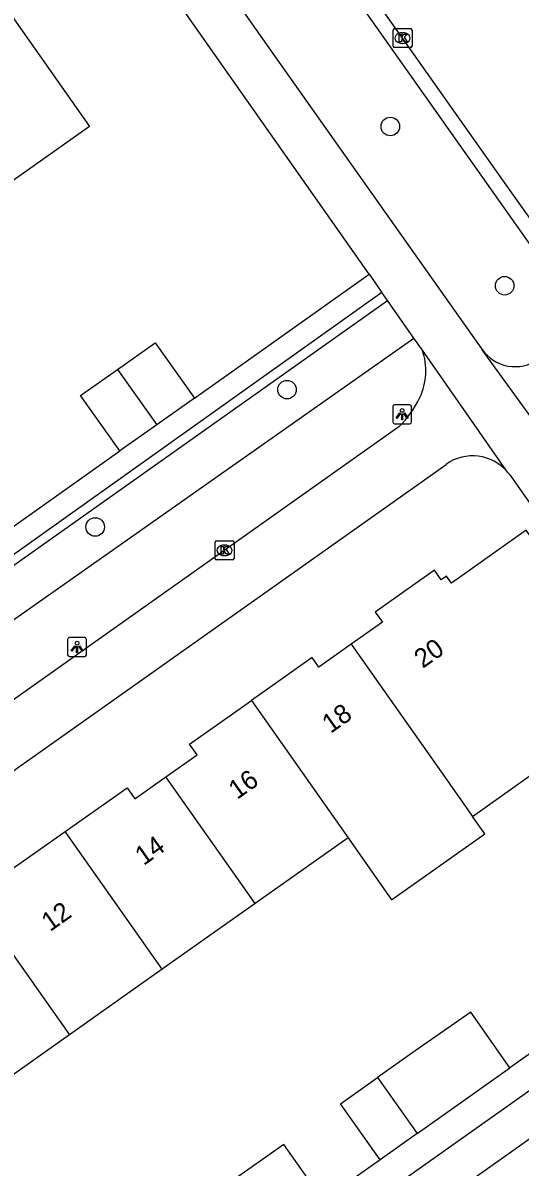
# Model space of a CAD drawing. Extents: x 159353 to 160616, y 385893 to 387321.
# Drawn here: x 160049.4 to 160075.6, y 387035.4 to 387095.7 of the extents above; entities that cross this region are included whole.
import ezdxf

# ---------------------------------------------------------------- set-up
doc = ezdxf.new("R2010")
doc.units = 0
for name, color, linetype in [('IMGEO_Boom', 7, 'Continuous'), ('IMGEO_Groenvoorziening', 7, 'Continuous'), ('IMGEO_Haag', 7, 'Continuous'), ('IMGEO_Kolk', 7, 'Continuous'), ('IMGEO_Lichtpunt', 7, 'Continuous'), ('IMGEO_Pand', 7, 'Continuous'), ('IMGEO_Pand_nummerreeks', 7, 'Continuous'), ('IMGEO_Rijbaan_lokaal_gesloten', 7, 'Continuous'), ('IMGEO_Voetpad_open', 7, 'Continuous')]:
    doc.layers.add(name, color=color, linetype=linetype)

msp = doc.modelspace()

# ---------------------------------------------------------------- linework, layer by layer
at = {"layer": 'IMGEO_Boom'}
for centre in [(160068.765, 387090.272), (160074.802, 387081.872), (160063.312, 387076.391), (160053.185, 387069.147)]:
    msp.add_circle(centre, 0.489, dxfattribs=at)
at = {"layer": 'IMGEO_Groenvoorziening'}
msp.add_lwpolyline([(160034.7, 387007.538), (160091.915, 387048.069)], dxfattribs=at)
at = {"layer": 'IMGEO_Haag'}
for points in [[(160011.366, 387037.895), (160010.071, 387039.645), (160040.002, 387060.848), (160068.622, 387081.099)], [(160011.366, 387037.895), (160070.012, 387079.111)]]:
    msp.add_lwpolyline(points, dxfattribs=at)
at = {"layer": 'IMGEO_Kolk'}
for p, q in [((160068.984, 387095.437), (160069.836, 387095.437)), ((160068.909, 387094.511), (160068.909, 387095.363)), ((160069.397, 387095.217), (160069.422, 387095.217)), ((160069.91, 387095.363), (160069.91, 387094.511)), ((160069.836, 387094.437), (160068.984, 387094.437)), ((160069.42, 387094.657), (160069.395, 387094.657)), ((160059.513, 387067.486), (160059.513, 387068.338)), ((160059.588, 387068.412), (160060.44, 387068.412)), ((160060.514, 387068.338), (160060.514, 387067.486)), ((160060.001, 387068.192), (160060.026, 387068.192)), ((160060.44, 387067.412), (160059.588, 387067.412)), ((160060.024, 387067.632), (160059.999, 387067.632))]:
    msp.add_line(p, q, dxfattribs=at)
for points in [[(160068.984, 387095.437), (160069.836, 387095.437)], [(160068.909, 387094.511), (160068.909, 387095.363)], [(160069.23, 387095.137), (160069.353, 387095.137), (160069.353, 387094.986), (160069.483, 387095.137), (160069.647, 387095.137), (160069.501, 387094.986), (160069.654, 387094.737), (160069.502, 387094.737), (160069.417, 387094.901), (160069.353, 387094.834), (160069.353, 387094.737), (160069.23, 387094.737), (160069.23, 387095.137)], [(160069.91, 387095.363), (160069.91, 387094.511)], [(160069.836, 387094.437), (160068.984, 387094.437)], [(160059.513, 387067.486), (160059.513, 387068.338)], [(160059.588, 387068.412), (160060.44, 387068.412)], [(160060.514, 387068.338), (160060.514, 387067.486)], [(160059.834, 387068.112), (160059.957, 387068.112), (160059.957, 387067.961), (160060.087, 387068.112), (160060.251, 387068.112), (160060.105, 387067.961), (160060.258, 387067.712), (160060.106, 387067.712), (160060.021, 387067.876), (160059.957, 387067.809), (160059.957, 387067.712), (160059.834, 387067.712), (160059.834, 387068.112)], [(160060.44, 387067.412), (160059.588, 387067.412)]]:
    msp.add_lwpolyline(points, dxfattribs=at)
for centre, start, end in [((160068.986, 387095.361), 91.55205, 178.44795), ((160068.986, 387095.361), 91.55205, 178.44795), ((160069.834, 387095.361), 1.55205, 88.44795), ((160069.834, 387095.361), 1.55205, 88.44795), ((160068.986, 387094.513), 181.55205, 268.44795), ((160068.986, 387094.513), 181.55205, 268.44795), ((160069.834, 387094.513), 271.55205, 358.44795), ((160069.834, 387094.513), 271.55205, 358.44795), ((160059.59, 387068.336), 91.55205, 178.44795), ((160059.59, 387068.336), 91.55205, 178.44795), ((160060.438, 387068.336), 1.55205, 88.44795), ((160060.438, 387068.336), 1.55205, 88.44795), ((160059.59, 387067.488), 181.55205, 268.44795), ((160059.59, 387067.488), 181.55205, 268.44795), ((160060.438, 387067.488), 271.55205, 358.44795), ((160060.438, 387067.488), 271.55205, 358.44795)]:
    msp.add_arc(centre, 0.0765, start, end, dxfattribs=at)
for centre, major_axis, ratio, start_param, end_param in [((160069.396, 387094.937), (-0.387, 0.002), 0.722429, 4.712389, 7.853982), ((160069.421, 387094.937), (-0.39, 0.002), 0.717154, 1.570796, 4.712389), ((160060, 387067.912), (-0.387, 0.002), 0.722429, 4.712389, 7.853982), ((160060.025, 387067.912), (-0.39, 0.002), 0.717154, 1.570796, 4.712389)]:
    msp.add_ellipse(centre, major_axis=major_axis, ratio=ratio, start_param=start_param, end_param=end_param, dxfattribs=at)
at = {"layer": 'IMGEO_Lichtpunt'}
for p, q in [((160069.792, 387075.591), (160068.984, 387075.591)), ((160069.792, 387075.591), (160068.984, 387075.591)), ((160068.89, 387075.496), (160068.89, 387074.689)), ((160068.89, 387075.496), (160068.89, 387074.689)), ((160069.886, 387074.689), (160069.886, 387075.496)), ((160069.886, 387074.689), (160069.886, 387075.496)), ((160068.984, 387074.595), (160069.792, 387074.595)), ((160068.984, 387074.595), (160069.792, 387074.595)), ((160051.731, 387063.216), (160051.731, 387062.409)), ((160051.731, 387063.216), (160051.731, 387062.409)), ((160052.633, 387063.311), (160051.825, 387063.311)), ((160052.633, 387063.311), (160051.825, 387063.311)), ((160052.727, 387062.409), (160052.727, 387063.216)), ((160052.727, 387062.409), (160052.727, 387063.216)), ((160051.825, 387062.315), (160052.633, 387062.315)), ((160051.825, 387062.315), (160052.633, 387062.315))]:
    msp.add_line(p, q, dxfattribs=at)
for points in [[(160069.264, 387075.16), (160069.303, 387075.132), (160069.115, 387074.87), (160069.077, 387074.897), (160069.264, 387075.16)], [(160069.366, 387075.112), (160069.413, 387075.112), (160069.413, 387074.79), (160069.366, 387074.79), (160069.366, 387075.112)], [(160069.476, 387075.132), (160069.514, 387075.159), (160069.701, 387074.897), (160069.662, 387074.869), (160069.476, 387075.132)], [(160052.105, 387062.88), (160052.144, 387062.852), (160051.956, 387062.59), (160051.918, 387062.617), (160052.105, 387062.88)], [(160052.317, 387062.852), (160052.355, 387062.879), (160052.542, 387062.617), (160052.503, 387062.589), (160052.317, 387062.852)], [(160052.207, 387062.832), (160052.254, 387062.832), (160052.254, 387062.51), (160052.207, 387062.51), (160052.207, 387062.832)]]:
    msp.add_lwpolyline(points, dxfattribs=at)
for centre in [(160069.389, 387075.294), (160052.23, 387063.014)]:
    msp.add_circle(centre, 0.0994, dxfattribs=at)
for centre, start, end in [((160068.984, 387075.496), 90, 180), ((160068.984, 387075.496), 90, 180), ((160069.792, 387075.496), 0, 90), ((160069.792, 387075.496), 0, 90), ((160068.984, 387074.689), 180, 270), ((160068.984, 387074.689), 180, 270), ((160069.792, 387074.689), 270, 0), ((160069.792, 387074.689), 270, 360), ((160051.825, 387063.216), 90, 180), ((160051.825, 387063.216), 90, 180), ((160052.633, 387063.216), 0, 90), ((160052.633, 387063.216), 0, 90), ((160051.825, 387062.409), 180, 270), ((160051.825, 387062.409), 180, 270), ((160052.633, 387062.409), 270, 0), ((160052.633, 387062.409), 270, 360)]:
    msp.add_arc(centre, 0.0946, start, end, dxfattribs=at)
at = {"layer": 'IMGEO_Pand'}
for points in [[(160042.994, 387093.503), (160044.668, 387094.684), (160044.284, 387095.229), (160047.436, 387097.451), (160047.825, 387096.9), (160048.09, 387097.087), (160052.893, 387090.274), (160047.817, 387086.695)], [(160054.359, 387077.461), (160056.347, 387078.867), (160058.421, 387075.937)], [(160054.487, 387073.154), (160052.413, 387076.084), (160054.359, 387077.461)], [(160054.359, 387077.461), (160056.434, 387074.531)], [(160058.421, 387075.937), (160056.434, 387074.531)], [(160056.434, 387074.531), (160054.487, 387073.154)], [(160073.097, 387053.879), (160078.156, 387057.457), (160082.109, 387060.253), (160075.944, 387068.973), (160071.991, 387066.178), (160071.725, 387066.553), (160071.458, 387066.364), (160071.1, 387066.871), (160067.971, 387064.658), (160068.349, 387064.124), (160066.7, 387062.958)], [(160066.7, 387062.958), (160064.998, 387061.755), (160064.638, 387062.265), (160061.429, 387059.997)], [(160066.7, 387062.958), (160071.445, 387056.225), (160073.097, 387053.879)], [(160056.919, 387055.969), (160058.567, 387057.134), (160058.171, 387057.694), (160061.429, 387059.997)], [(160061.429, 387059.997), (160066.532, 387052.752)], [(160051.599, 387053.083), (160054.866, 387055.392), (160055.279, 387054.809), (160056.919, 387055.969)], [(160061.626, 387049.284), (160056.919, 387055.969)], [(160066.532, 387052.752), (160068.835, 387049.482), (160073.748, 387052.955), (160073.097, 387053.879)], [(160047.082, 387049.078), (160048.718, 387050.235), (160048.336, 387050.776), (160051.599, 387053.083)], [(160056.725, 387045.82), (160051.599, 387053.083)], [(160066.532, 387052.752), (160061.626, 387049.284)], [(160047.082, 387049.078), (160051.826, 387042.356)], [(160061.626, 387049.284), (160056.725, 387045.82)], [(160056.725, 387045.82), (160051.826, 387042.356)], [(160075.082, 387040.612), (160073.009, 387043.555), (160070.085, 387041.505), (160068.094, 387040.097)], [(160051.826, 387042.356), (160046.928, 387038.894)], [(160070.175, 387037.143), (160072.171, 387038.554), (160075.082, 387040.612)], [(160068.227, 387035.765), (160066.141, 387038.716), (160068.094, 387040.097)], [(160068.094, 387040.097), (160070.175, 387037.143)], [(160070.175, 387037.143), (160068.227, 387035.765)], [(160065.22, 387033.63), (160063.137, 387036.575), (160060.289, 387034.56), (160058.314, 387033.163)]]:
    msp.add_lwpolyline(points, dxfattribs=at)
at = {"layer": 'IMGEO_Rijbaan_lokaal_gesloten'}
msp.add_lwpolyline([(160079.152, 387081.161), (160077.989, 387082.818), (160074.7, 387087.444), (160060.195, 387107.996)], dxfattribs=at)
at = {"layer": 'IMGEO_Voetpad_open'}
for points in [[(160055.483, 387113.26), (160077.99, 387081.407)], [(160049.378, 387112.858), (160062.69, 387093.944), (160073.603, 387078.526)], [(160067.65, 387082.476), (160053.032, 387103.285)], [(160058.421, 387075.937), (160067.65, 387082.476)], [(160067.65, 387082.476), (160068.325, 387081.519)], [(160068.325, 387081.519), (160025.78, 387051.249), (160009.581, 387039.875)], [(160068.622, 387081.099), (160068.325, 387081.519)], [(160070.012, 387079.111), (160068.622, 387081.099)], [(160070.456, 387078.476), (160070.012, 387079.111)], [(160074.954, 387072.042), (160070.456, 387078.476)], [(160073.603, 387078.526), (160073.601, 387078.494), (160076.536, 387074.447), (160076.545, 387074.445)], [(160069.215, 387074.428), (160015.496, 387036.413)], [(160048.591, 387068.979), (160054.487, 387073.154)], [(160017.451, 387034.073), (160071.709, 387072.449)], [(160074.954, 387072.042), (160075.087, 387071.871), (160086.876, 387055.039)], [(160033.413, 387009.221), (160090.707, 387049.734)], [(160077.983, 387042.663), (160075.082, 387040.612)], [(160068.227, 387035.765), (160065.22, 387033.63)]]:
    msp.add_lwpolyline(points, dxfattribs=at)
for centre, radius, start, end in [((160067.322, 387077.392), 3.316, 334.74076, 19.07484), ((160075.349, 387079.715), 2.112, 214.24872, 305.0223), ((160065.394, 387078.325), 5.458, 314.43131, 334.51433), ((160073.109, 387070.472), 2.423, 40.40188, 125.30028)]:
    msp.add_arc(centre, radius, start, end, dxfattribs=at)

# ---------------------------------------------------------------- texts
at = {"layer": 'IMGEO_Pand_nummerreeks'}
for s, rotation, p in [('20', 35.21972, (160070.477, 387061.657)), ('18', 35.21972, (160065.615, 387058.226)), ('16', 35.21983, (160060.677, 387054.74)), ('14', 35.21983, (160055.742, 387051.256)), ('12', 35.21983, (160050.803, 387047.769))]:
    msp.add_text(s, height=1, rotation=rotation, dxfattribs=at).set_placement(p)

doc.saveas('drawing.dxf')
